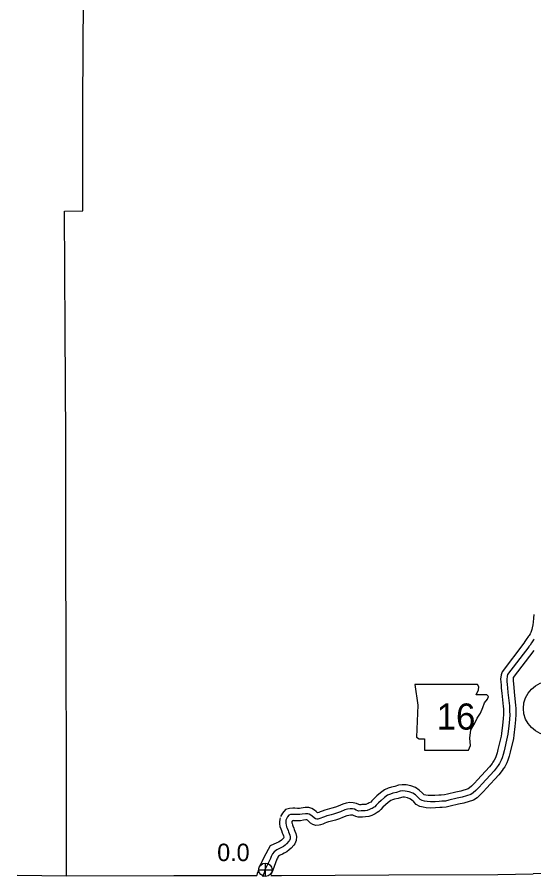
# Model space of a CAD drawing. Extents: x -83719 to 153526, y -11835 to 11446.
# Drawn here: x 12815 to 13232, y -3303 to -2610 of the extents above; entities that cross this region are included whole.
import ezdxf

# ---------------------------------------------------------------- set-up
doc = ezdxf.new("R2010")
doc.units = 0
for name, color, linetype in [('Level 11', 7, 'Continuous'), ('Level 2', 7, 'Continuous'), ('Level 21', 7, 'Continuous'), ('Level 25', 7, 'Continuous'), ('Level 26', 7, 'Continuous'), ('Level 27', 7, 'Continuous'), ('Level 59', 7, 'Continuous')]:
    doc.layers.add(name, color=color, linetype=linetype)

msp = doc.modelspace()

# ---------------------------------------------------------------- linework, layer by layer
at = {"layer": 'Level 11'}
for points in [[(13231.82, -3091.78), (13231.63, -3094.66), (13231.25, -3097.88), (13230.86, -3100.14), (13230.43, -3102.32), (13230.1, -3103.88), (13229.71, -3105.44), (13229.43, -3106.3), (13228.95, -3107.18), (13227.96, -3108.56), (13227.41, -3109.28), (13225.61, -3111.93), (13224.58, -3113.53), (13223.73, -3114.75), (13223.58, -3114.97)], [(13223.74, -3114.75), (13206.11, -3137.91), (13205.36, -3140.34), (13204.96, -3143.9), (13205.07, -3146.11), (13205.37, -3148.65), (13205.53, -3151.22), (13205.82, -3155.08), (13207.04, -3165.92), (13207.17, -3167.88), (13207.26, -3170.2), (13207.29, -3172.26), (13207.09, -3175.97), (13206.51, -3181), (13205.75, -3187.75), (13205.46, -3189.86), (13202.83, -3200.74), (13202.28, -3203.41), (13201.44, -3205.73), (13200.85, -3207.3), (13199.76, -3209.32), (13198.65, -3210.87), (13198.02, -3211.94), (13195.95, -3214.61), (13186.26, -3225.01), (13183.87, -3227.71), (13181.57, -3230.16), (13179.84, -3231.7), (13178.78, -3232.39), (13172.82, -3234.35), (13168.88, -3235.03), (13162.04, -3236.77), (13159.71, -3237.27), (13157.05, -3237.41), (13155.01, -3237.59), (13151.95, -3237.8), (13148.36, -3237.91), (13146.32, -3237.75), (13144.46, -3237.38), (13143.3, -3237.13), (13142.89, -3236.9), (13141.75, -3235.8), (13139.27, -3233.44), (13136.25, -3231.38), (13132.47, -3230.05), (13128.57, -3229.23), (13125.41, -3229.04), (13122.57, -3229.55), (13119.63, -3230.49), (13116.74, -3231.16), (13114.26, -3231.86), (13111.08, -3233.24), (13108.03, -3235.57), (13105.11, -3237.99), (13102.9, -3240.21), (13100.97, -3242.1), (13100.07, -3243.05), (13098.71, -3243.79), (13097.92, -3244.23), (13097.24, -3244.57), (13096.04, -3244.97), (13095.02, -3245.13), (13092.82, -3245.17), (13091.99, -3245.26), (13091.13, -3245.3), (13090.37, -3244.96), (13088.6, -3244.1), (13085.76, -3243.64), (13083.17, -3243.55), (13080.3, -3244.04), (13077.56, -3244.71), (13073.7, -3246.27), (13071.48, -3247.1), (13068.53, -3248.03), (13066.66, -3248.62), (13064.77, -3249.09), (13063.05, -3249.53), (13060.83, -3250.29), (13059.19, -3250.98), (13058.11, -3251.44), (13057.07, -3251.69), (13056.05, -3250.8), (13054.73, -3249.59), (13052.4, -3248.33), (13050.03, -3247.55), (13047.01, -3247.45), (13043.92, -3247.94), (13042.4, -3248.23), (13040.86, -3248.21), (13038.88, -3248.12), (13037.09, -3248.01), (13034.38, -3248.32), (13031.29, -3249.2), (13028.7, -3252.02), (13027.29, -3254.74)], [(13231.7, -3120.81), (13215.18, -3142.5), (13214.99, -3144.22), (13215.04, -3145.28), (13215.34, -3147.75), (13215.51, -3150.53), (13215.78, -3154.15), (13217, -3165.04), (13217.15, -3167.35), (13217.26, -3169.91), (13217.3, -3172.46), (13217.06, -3176.82), (13216.44, -3182.13), (13215.68, -3188.98), (13215.3, -3191.72), (13212.58, -3202.93), (13211.92, -3206.13), (13210.82, -3209.19), (13209.97, -3211.47), (13208.26, -3214.62), (13207.05, -3216.31), (13206.32, -3217.56), (13203.58, -3221.1), (13193.66, -3231.74), (13191.26, -3234.45), (13188.55, -3237.34), (13185.91, -3239.68), (13183.14, -3241.48), (13175.25, -3244.08), (13170.97, -3244.82), (13164.31, -3246.51), (13161.03, -3247.21), (13157.75, -3247.39), (13155.79, -3247.56), (13152.45, -3247.79), (13148.11, -3247.92), (13144.96, -3247.67), (13142.44, -3247.18), (13139.68, -3246.58), (13136.85, -3244.97), (13134.83, -3243.02), (13132.97, -3241.25), (13131.7, -3240.38), (13129.77, -3239.7), (13127.24, -3239.17), (13126, -3239.1), (13124.97, -3239.28), (13122.29, -3240.13), (13119.23, -3240.85), (13117.63, -3241.3), (13116.19, -3241.93), (13114.26, -3243.4), (13111.86, -3245.38), (13109.94, -3247.31), (13108.1, -3249.11), (13106.64, -3250.66), (13105.39, -3251.54), (13103.56, -3252.54), (13102.6, -3253.07), (13101.07, -3253.84), (13098.4, -3254.73), (13095.88, -3255.12), (13093.48, -3255.16), (13092.78, -3255.24), (13090.02, -3255.35), (13087.94, -3254.82), (13086.15, -3254.03), (13085.54, -3253.73), (13084.79, -3253.61), (13083.85, -3253.58), (13082.32, -3253.84), (13080.64, -3254.25), (13077.34, -3255.59), (13074.73, -3256.57), (13071.54, -3257.56), (13069.39, -3258.25), (13067.2, -3258.79), (13065.91, -3259.12), (13064.38, -3259.64), (13063.08, -3260.19), (13061.27, -3260.96), (13059.41, -3261.41), (13058.29, -3261.73), (13055.85, -3261.96), (13053.27, -3261.12), (13051.4, -3259.99), (13049.4, -3258.27), (13048.87, -3257.79), (13048.42, -3257.54), (13048.27, -3257.49), (13047.63, -3257.47), (13045.65, -3257.79), (13043.29, -3258.24), (13040.57, -3258.21), (13038.35, -3258.11), (13037.35, -3258.05), (13036.81, -3258.11), (13036.18, -3259.32)], [(13026.92, -3255.71), (13026.56, -3256.99), (13026.44, -3259.23), (13026.42, -3260.65), (13026.77, -3262.72), (13027.42, -3264.75), (13027.91, -3265.94), (13028.58, -3267.82), (13029.04, -3268.95), (13029.52, -3270.24), (13030, -3271.44), (13030.03, -3271.58), (13028.57, -3273.34), (13027.92, -3273.89), (13026.87, -3274.68), (13025.57, -3275.36), (13024.23, -3276.08), (13018.96, -3278.48), (13013.78, -3287.93), (13012.1, -3291.26), (13011.29, -3292.98), (13010.3, -3294.87), (13009.42, -3297.08), (13009.04, -3298.92), (13008.47, -3300.63), (13008.02, -3302.17), (13007.96, -3302.39)], [(13036.56, -3258.35), (13036.49, -3258.6), (13036.44, -3259.57), (13036.43, -3259.88), (13036.51, -3260.35), (13036.83, -3261.34), (13037.25, -3262.36), (13037.92, -3264.24), (13038.36, -3265.33), (13038.85, -3266.65), (13039.53, -3268.33), (13040.18, -3270.93), (13039.81, -3274.1), (13038.74, -3276.79), (13037.85, -3277.82), (13035.71, -3280.39), (13034.2, -3281.68), (13032.22, -3283.18), (13030.24, -3284.2), (13028.69, -3285.04), (13026.79, -3285.9), (13026.28, -3286.27), (13025.66, -3286.81), (13025.05, -3287.58), (13024.72, -3288.24), (13024.27, -3289.06), (13020.91, -3298.09), (13019.38, -3301.78)]]:
    msp.add_lwpolyline(points, dxfattribs=at)
at = {"layer": 'Level 2'}
for points in [[(12854.38, -3302.69), (12854.24, -3213.77), (12854.2, -3124.53), (12853.95, -3037.11), (12853.76, -2949.87), (12853.15, -2862.02), (12852.75, -2766.23), (12867.49, -2765.98), (12867.67, -2679.07), (12868.07, -2593.36), (12868.02, -2506.21), (12868.71, -2418.17), (12869.24, -2389.55)], [(12814.53, -3302.13), (12854.38, -3302.69), (12941.03, -3302.45)], [(12941.03, -3302.45), (13008.02, -3302.31)], [(13019.38, -3302.29), (13027.87, -3302.27), (13114.64, -3301.68), (13202.71, -3301.51), (13231.35, -3300.91)], [(13420.83, -3300.96), (13378.32, -3301.05), (13290.34, -3300.86), (13231.35, -3300.91)]]:
    msp.add_lwpolyline(points, dxfattribs=at)
at = {"layer": 'Level 21'}
msp.add_lwpolyline([(13135.55, -3148.08), (13138.08, -3164.99), (13136.96, -3190.65), (13139.21, -3192.06), (13143.44, -3192.06), (13143.44, -3201.08), (13178.97, -3201.08), (13180.66, -3197.42), (13180.1, -3191.5), (13180.94, -3184.73), (13184.04, -3179.37), (13186.02, -3175.43), (13188.84, -3171.2), (13190.53, -3166.69), (13191.94, -3163.02), (13194.48, -3159.92), (13195.04, -3157.94), (13193.91, -3156.53), (13185.17, -3156.53), (13187.15, -3152.59), (13187.43, -3150.05), (13186.26, -3148.1)], close=True, dxfattribs=at)
at = {"layer": 'Level 26'}
for p, q in [((13015.01, -3303.15), (13015.01, -3292.31)), ((13009.6, -3297.73), (13020.43, -3297.73))]:
    msp.add_line(p, q, dxfattribs=at)
msp.add_circle((13015.01, -3297.73), 5.42, dxfattribs=at)
at = {"layer": 'Level 27'}
msp.add_circle((13245.35, -3167.47), 22, dxfattribs=at)
at = {"layer": 'Level 59'}
for points in [[(13231.98, -3111.54), (13231.47, -3112.2), (13229.78, -3114.69), (13228.73, -3116.32), (13227.85, -3117.58), (13227.72, -3117.78)], [(13227.72, -3117.78), (13210.63, -3140.23), (13210.28, -3141.36), (13209.98, -3144.06), (13210.05, -3145.69), (13210.35, -3148.2), (13210.52, -3150.87), (13210.8, -3154.62), (13212.02, -3165.48), (13212.16, -3167.62), (13212.26, -3170.06), (13212.3, -3172.36), (13212.08, -3176.4), (13211.47, -3181.56), (13210.72, -3188.36), (13210.38, -3190.79), (13207.71, -3201.84), (13207.1, -3204.77), (13206.13, -3207.46), (13205.41, -3209.39), (13204.01, -3211.97), (13202.85, -3213.59), (13202.17, -3214.75), (13199.76, -3217.86), (13189.96, -3228.37), (13187.56, -3231.08), (13185.06, -3233.75), (13182.87, -3235.69), (13180.96, -3236.93), (13174.03, -3239.21), (13169.93, -3239.93), (13163.17, -3241.64), (13160.37, -3242.24), (13157.4, -3242.4), (13155.4, -3242.57), (13152.2, -3242.8), (13148.24, -3242.91), (13145.64, -3242.71), (13143.45, -3242.28), (13141.49, -3241.85), (13139.87, -3240.93), (13138.29, -3239.41), (13136.12, -3237.34), (13133.97, -3235.88), (13131.12, -3234.88), (13127.9, -3234.2), (13125.7, -3234.07), (13123.77, -3234.41), (13120.96, -3235.31), (13117.98, -3236), (13115.95, -3236.58), (13113.63, -3237.58), (13111.14, -3239.49), (13108.48, -3241.69), (13106.42, -3243.76), (13104.53, -3245.61), (13103.35, -3246.86), (13102.75, -3247.29), (13101.14, -3248.17), (13100.26, -3248.65), (13099.16, -3249.21), (13097.22, -3249.85), (13095.45, -3250.13), (13093.15, -3250.16), (13092.38, -3250.25), (13090.55, -3250.33), (13089.59, -3250.08), (13088.26, -3249.5), (13087.07, -3248.91), (13085.27, -3248.62), (13083.51, -3248.57), (13081.31, -3248.94), (13079.1, -3249.48), (13075.52, -3250.93), (13073.11, -3251.83), (13070.03, -3252.8), (13068.02, -3253.44), (13065.99, -3253.94), (13064.48, -3254.32), (13062.61, -3254.97), (13061.13, -3255.58), (13059.69, -3256.2), (13058.12, -3256.58), (13057.35, -3256.8), (13056.42, -3256.89), (13055.36, -3256.54), (13054.33, -3255.93), (13052.72, -3254.54), (13051.8, -3253.69), (13050.41, -3252.94), (13049.15, -3252.52), (13047.32, -3252.46), (13044.78, -3252.86), (13042.85, -3253.24), (13040.72, -3253.21), (13038.62, -3253.12), (13037.22, -3253.03), (13035.35, -3253.24), (13034.01, -3253.62), (13032.83, -3254.91), (13031.74, -3257.03)], [(13031.74, -3257.03), (13031.53, -3257.8), (13031.44, -3259.4), (13031.43, -3260.26), (13031.64, -3261.54), (13032.12, -3263.04), (13032.58, -3264.15), (13033.25, -3266.03), (13033.7, -3267.14), (13034.18, -3268.44), (13034.76, -3269.89), (13035.11, -3271.26), (13034.92, -3272.86), (13034.41, -3274.16), (13034.03, -3274.58), (13032.14, -3276.86), (13031.06, -3277.78), (13029.55, -3278.93), (13027.9, -3279.78), (13026.46, -3280.56), (13024.25, -3281.56), (13023.17, -3282.35), (13022.03, -3283.34), (13020.81, -3284.89), (13020.29, -3285.92), (13019.71, -3286.98), (13019.06, -3288.74), (13019.06, -3288.71), (13018.2, -3290.26), (13016.6, -3293.45), (13015.77, -3295.2), (13014.85, -3296.96), (13014.23, -3298.52), (13013.87, -3300.22), (13013.25, -3302.11), (13012.87, -3303.4)]]:
    msp.add_lwpolyline(points, dxfattribs=at)

# ---------------------------------------------------------------- texts
at = {"layer": 'Level 21'}
msp.add_text('16', height=21.12, dxfattribs=at).set_placement((13153.19, -3184.61))
at = {"layer": 'Level 25'}
msp.add_text('0.0', height=14.08, dxfattribs=at).set_placement((12976.06, -3290.73))

doc.saveas('drawing.dxf')
